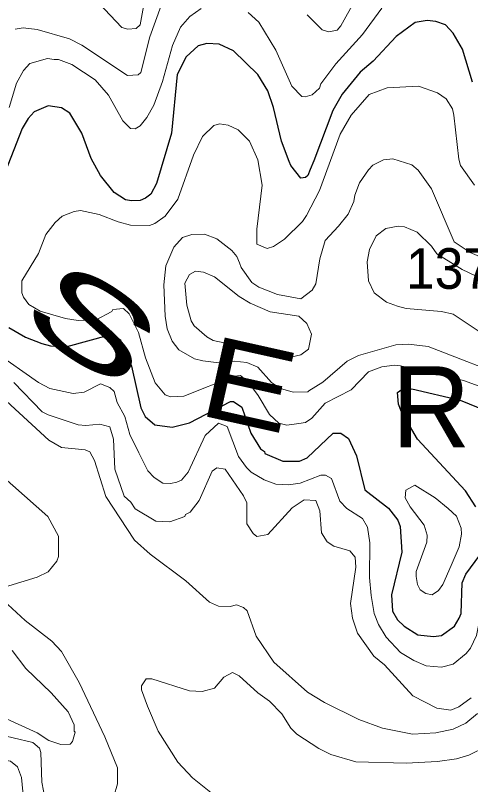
# Model space of a CAD drawing. Extents: x 423 to 448.8, y 7456.3 to 7484.
# Drawn here: x 424.031 to 424.928, y 7467.476 to 7468.993 of the extents above; entities that cross this region are included whole.
import ezdxf
from ezdxf.enums import TextEntityAlignment as Align

# ---------------------------------------------------------------- set-up
doc = ezdxf.new("R2010")
doc.units = 0
doc.header["$LTSCALE"] = 0.032
doc.layers.add('1', color=7, linetype='Continuous', lineweight=25)
doc.layers.add('2', color=7, linetype='Continuous', lineweight=13)
doc.layers.add('61', color=7, linetype='Continuous')

msp = doc.modelspace()

# ---------------------------------------------------------------- linework, layer by layer
at = {"layer": '1'}
for points in [[(424.9314, 7468.8609), (424.912, 7468.9258), (424.8935, 7468.9575), (424.878, 7468.9738), (424.8594, 7468.9807), (424.8424, 7468.9823), (424.8184, 7468.9784), (424.7813, 7468.9514), (424.7357, 7468.9026), (424.7102, 7468.881), (424.6746, 7468.8377), (424.656, 7468.8052), (424.6189, 7468.7062), (424.6119, 7468.6892), (424.6067, 7468.677), (424.6026, 7468.6729), (424.5934, 7468.6721), (424.5732, 7468.6969), (424.5701, 7468.7046), (424.5554, 7468.7449), (424.5392, 7468.8114), (424.5284, 7468.8439), (424.5083, 7468.8763), (424.4603, 7468.9227), (424.4325, 7468.9359), (424.4077, 7468.9374), (424.3907, 7468.9328), (424.3675, 7468.9111), (424.3497, 7468.8763), (424.3381, 7468.7603), (424.3087, 7468.6613), (424.2979, 7468.6404), (424.287, 7468.6327), (424.2763, 7468.6281), (424.2592, 7468.6273), (424.2476, 7468.6288), (424.2252, 7468.6435), (424.1981, 7468.6768), (424.1803, 7468.7108), (424.1618, 7468.7603), (424.1378, 7468.7998), (424.1216, 7468.8106), (424.0953, 7468.8144), (424.0674, 7468.8028), (424.0558, 7468.7897), (424.0442, 7468.7696), (424.0055, 7468.6706)], [(424.0179, 7468.3774), (424.0504, 7468.3581), (424.0829, 7468.3457), (424.0999, 7468.3411), (424.1324, 7468.3403)], [(424.1324, 7468.3403), (424.2144, 7468.362), (424.2237, 7468.362), (424.2376, 7468.3534), (424.2391, 7468.3473), (424.2592, 7468.3009), (424.2778, 7468.2189), (424.2863, 7468.2019), (424.3056, 7468.1856), (424.3397, 7468.181), (424.3737, 7468.1895), (424.4549, 7468.2313), (424.4603, 7468.2313), (424.4766, 7468.2204), (424.4944, 7468.1694), (424.5137, 7468.1384), (424.5214, 7468.133), (424.5222, 7468.1291), (424.5578, 7468.1137), (424.5903, 7468.1137), (424.6058, 7468.1206), (424.6568, 7468.1694), (424.6723, 7468.1694), (424.6869, 7468.1586), (424.7032, 7468.1245), (424.7194, 7468.0572), (424.7658, 7468.0216), (424.7844, 7467.9977), (424.789, 7467.9853), (424.7921, 7467.9343), (424.772, 7467.8507), (424.7736, 7467.8183), (424.7836, 7467.8012), (424.7968, 7467.7888), (424.8239, 7467.7718), (424.8548, 7467.768), (424.8703, 7467.7703), (424.8958, 7467.7888), (424.9051, 7467.8043), (424.9089, 7467.8136), (424.9113, 7467.8739), (424.9182, 7467.891), (424.946, 7467.9288)], [(424.9383, 7468.024), (424.9174, 7468.0557), (424.8231, 7468.157), (424.7914, 7468.2112), (424.7859, 7468.2266), (424.7836, 7468.249), (424.7929, 7468.256), (424.8122, 7468.2568), (424.9074, 7468.2344), (424.9569, 7468.2135)]]:
    msp.add_lwpolyline(points, dxfattribs=at)
at = {"layer": '2'}
for points in [[(424.1617, 7469.0527), (424.2407, 7468.9691), (424.2523, 7468.9653), (424.2685, 7468.9668), (424.2763, 7468.9738), (424.2878, 7469.0357)], [(424.6057, 7468.9939), (424.6351, 7468.9645), (424.6483, 7468.9606), (424.6645, 7468.9637), (424.6723, 7468.9722), (424.7009, 7469.0249)], [(424.0736, 7468.9652), (424.137, 7468.9467), (424.1618, 7468.9343), (424.2515, 7468.874), (424.2724, 7468.8755), (424.2778, 7468.8802), (424.2956, 7468.9506), (424.318, 7469.0125)], [(424.0187, 7468.8114), (424.0326, 7468.8593), (424.0465, 7468.8841), (424.0589, 7468.898), (424.0937, 7468.908), (424.1069, 7468.9057), (424.1154, 7468.9057), (424.1417, 7468.8956), (424.1881, 7468.8655), (424.2144, 7468.8353), (424.2422, 7468.7851), (424.2577, 7468.7696), (424.267, 7468.7688), (424.2763, 7468.775), (424.2894, 7468.7912), (424.3033, 7468.816), (424.3203, 7468.8624), (424.3404, 7468.9336), (424.3559, 7468.9692), (424.3745, 7468.9908), (424.3969, 7469.0063)], [(424.4897, 7468.9985), (424.5106, 7468.9792), (424.5438, 7468.9243), (424.5756, 7468.8531), (424.5949, 7468.833), (424.6019, 7468.8322), (424.6158, 7468.8361), (424.6297, 7468.8493), (424.6328, 7468.8578), (424.6622, 7468.8972), (424.7148, 7468.9552), (424.7527, 7469.007)], [(424.0303, 7468.9653), (424.0458, 7468.9684), (424.0736, 7468.9652)], [(424.9878, 7468.2459), (424.9136, 7468.273), (424.7898, 7468.3016), (424.7775, 7468.3032), (424.7527, 7468.3001), (424.7264, 7468.29), (424.6923, 7468.2545), (424.6413, 7468.2282), (424.615, 7468.1988), (424.6026, 7468.1903), (424.5895, 7468.188), (424.5655, 7468.1848), (424.55, 7468.1887), (424.5315, 7468.2057), (424.509, 7468.2437), (424.4905, 7468.2684), (424.4743, 7468.2831), (424.4619, 7468.2815), (424.3629, 7468.2421), (424.3365, 7468.2405), (424.3258, 7468.2444), (424.3064, 7468.2684), (424.2871, 7468.3179), (424.2731, 7468.3674), (424.2546, 7468.4045), (424.2438, 7468.4146), (424.2229, 7468.413), (424.2205, 7468.4091), (424.1888, 7468.3922), (424.1541, 7468.3914), (424.1293, 7468.3952), (424.0798, 7468.4099), (424.0574, 7468.4231), (424.0465, 7468.437), (424.0434, 7468.4455), (424.0434, 7468.4695), (424.0759, 7468.5236), (424.0906, 7468.5608), (424.1092, 7468.5847), (424.1231, 7468.5971), (424.1463, 7468.6064), (424.1587, 7468.6079), (424.1958, 7468.6002), (424.2329, 7468.5855), (424.2577, 7468.5793), (424.2948, 7468.5785), (424.3056, 7468.5824), (424.3258, 7468.5971), (424.3505, 7468.6304), (424.3814, 7468.717), (424.3992, 7468.7541), (424.4217, 7468.7758), (424.4332, 7468.7788), (424.4503, 7468.7765), (424.4696, 7468.7673), (424.492, 7468.7449), (424.5083, 7468.7077), (424.5168, 7468.6582), (424.5067, 7468.5716), (424.5067, 7468.5414), (424.5269, 7468.5329), (424.5392, 7468.5368), (424.5609, 7468.5515), (424.5965, 7468.5863), (424.6042, 7468.5979), (424.6297, 7468.6474), (424.6707, 7468.7588), (424.6923, 7468.7959), (424.7279, 7468.8369), (424.7635, 7468.85), (424.8254, 7468.8531), (424.8625, 7468.84), (424.8796, 7468.8284), (424.8919, 7468.8083), (424.895, 7468.7959), (424.9043, 7468.7093), (424.9081, 7468.6969), (424.9352, 7468.6582)], [(425.035, 7468.4788), (424.9269, 7468.5254), (424.8954, 7468.5464), (424.8509, 7468.6505), (424.8246, 7468.6876), (424.8122, 7468.6984), (424.7744, 7468.71), (424.7558, 7468.7077), (424.7349, 7468.6977), (424.7264, 7468.6884), (424.7086, 7468.6629), (424.6993, 7468.6381), (424.6978, 7468.6257), (424.6862, 7468.601), (424.6676, 7468.577), (424.6413, 7468.5491), (424.6305, 7468.5128), (424.6227, 7468.4633), (424.6158, 7468.4509), (424.5933, 7468.4339), (424.547, 7468.4424), (424.5106, 7468.4571), (424.4967, 7468.4664), (424.4758, 7468.4958), (424.4726, 7468.5048)], [(424.9523, 7468.3643), (424.8935, 7468.4037), (424.8703, 7468.4091), (424.8007, 7468.4146), (424.7837, 7468.4192), (424.762, 7468.4277), (424.738, 7468.4455), (424.7264, 7468.4695), (424.7241, 7468.5066), (424.7287, 7468.5314), (424.7418, 7468.5584), (424.7604, 7468.5723), (424.7852, 7468.577), (424.7976, 7468.5762), (424.8223, 7468.5654), (424.8509, 7468.5376), (424.8612, 7468.5228), (424.9109, 7468.492), (424.9514, 7468.4725)], [(424.4726, 7468.5048), (424.4673, 7468.5175), (424.4572, 7468.529), (424.4279, 7468.5522), (424.4031, 7468.5615), (424.3784, 7468.5608), (424.3597, 7468.5546), (424.3427, 7468.536), (424.3273, 7468.4989), (424.3234, 7468.4618), (424.3258, 7468.3999), (424.3296, 7468.3751), (424.3396, 7468.3504), (424.3528, 7468.3333), (424.3837, 7468.3156), (424.4, 7468.3117), (424.4371, 7468.3071), (424.4619, 7468.3109), (424.4866, 7468.3086), (424.5083, 7468.2993), (424.5354, 7468.2692), (424.5532, 7468.2575), (424.5779, 7468.2498), (424.6073, 7468.2506), (424.6088, 7468.2529), (424.6367, 7468.2699), (424.6846, 7468.3109), (424.7071, 7468.3225), (424.7806, 7468.3434), (424.8053, 7468.3449), (424.844, 7468.3403), (425.0172, 7468.273)], [(424.8401, 7467.7107), (424.8161, 7467.7208), (424.7898, 7467.737), (424.7612, 7467.7672), (424.7465, 7467.792), (424.738, 7467.8136), (424.7318, 7467.8492), (424.7287, 7467.8848), (424.7295, 7467.9528), (424.7249, 7467.9837), (424.7148, 7468.0008), (424.6839, 7468.0209), (424.6699, 7468.0348), (424.6537, 7468.0797), (424.6421, 7468.0866), (424.6328, 7468.0866), (424.5918, 7468.0704), (424.5686, 7468.0673), (424.5439, 7468.0688), (424.5207, 7468.0773), (424.4951, 7468.092), (424.4859, 7468.1013), (424.4704, 7468.123), (424.4479, 7468.1825), (424.4309, 7468.1887), (424.4046, 7468.1648), (424.3714, 7468.0921), (424.3582, 7468.0766), (424.349, 7468.0727), (424.3366, 7468.0696), (424.3211, 7468.0704), (424.3041, 7468.082), (424.2917, 7468.0951), (424.2739, 7468.1307), (424.2561, 7468.1663), (424.2461, 7468.2019), (424.2314, 7468.2297), (424.2252, 7468.2513), (424.2167, 7468.2591), (424.1981, 7468.2661), (424.1664, 7468.2498), (424.1448, 7468.2475), (424.0984, 7468.2575), (424.0759, 7468.2691), (423.9893, 7468.3295)], [(424.929, 7467.6473), (424.9043, 7467.6295), (424.8888, 7467.6233), (424.861, 7467.6272), (424.8138, 7467.6511), (424.7581, 7467.7123), (424.7372, 7467.7293), (424.7047, 7467.7749), (424.6947, 7467.8043), (424.6908, 7467.8337), (424.7016, 7467.9049), (424.7001, 7467.925), (424.69, 7467.9374), (424.6583, 7467.9466), (424.6452, 7467.9551), (424.6336, 7467.9729), (424.6305, 7468.0163), (424.6227, 7468.0364), (424.5995, 7468.0379), (424.5764, 7468.0217), (424.5284, 7467.9691), (424.5067, 7467.9652), (424.499, 7467.9714), (424.4866, 7467.9907), (424.4866, 7468.0317), (424.4804, 7468.0456), (424.4441, 7468.0982), (424.4279, 7468.1005), (424.4185, 7468.0944), (424.393, 7468.0364), (424.3753, 7468.0131), (424.366, 7468.0085), (424.3644, 7468.0046), (424.335, 7467.9946), (424.3072, 7467.9954), (424.267, 7468.0201), (424.2584, 7468.0333), (424.2453, 7468.0448), (424.2268, 7468.0982), (424.2237, 7468.157), (424.2167, 7468.1817), (424.1974, 7468.1872), (424.1695, 7468.1841), (424.1541, 7468.1856), (424.0953, 7468.205), (424.0836, 7468.2112), (424.0279, 7468.2692)], [(424.9414, 7467.6164), (424.9182, 7467.5978), (424.8935, 7467.5854), (424.8594, 7467.5784), (424.813, 7467.5761), (424.7543, 7467.5877), (424.7078, 7467.6048), (424.6398, 7467.638), (424.6065, 7467.6589), (424.54, 7467.7177), (424.5052, 7467.7688), (424.4874, 7467.819), (424.4804, 7467.8252), (424.4665, 7467.8306), (424.4542, 7467.8275), (424.431, 7467.8283), (424.4131, 7467.836), (424.3667, 7467.8778), (424.2964, 7467.9304), (424.2654, 7467.9582), (424.2089, 7468.0441), (424.1865, 7468.1153), (424.1772, 7468.1323), (424.168, 7468.1361), (424.1216, 7468.1408), (424.0968, 7468.1555), (424.0047, 7468.2398)], [(424.0024, 7468.0866), (424.0945, 7468.0046), (424.1154, 7467.966), (424.1154, 7467.9257), (424.1123, 7467.9165), (424.0952, 7467.8956), (424.0736, 7467.8855), (424.0094, 7467.8654)], [(423.3187, 7468.0162), (423.3365, 7467.9931), (423.3775, 7467.9714), (423.4076, 7467.9497), (423.4479, 7467.9033), (423.5113, 7467.8546), (423.5438, 7467.836), (423.5987, 7467.8174), (423.6838, 7467.7587), (423.734, 7467.7161), (423.7905, 7467.6898), (423.7952, 7467.6813), (423.7851, 7467.6388), (423.782, 7467.6172), (423.7835, 7467.6063), (423.7905, 7467.5847), (423.8083, 7467.5653), (423.8277, 7467.5537), (423.8493, 7467.546), (423.9421, 7467.5367), (424.021, 7467.5228), (424.0349, 7467.5112), (424.0426, 7467.4903), (424.0504, 7467.4083)], [(424.9762, 7467.9111), (424.9561, 7467.8523), (424.9391, 7467.7703), (424.9275, 7467.7455), (424.919, 7467.7347), (424.8935, 7467.7138), (424.8703, 7467.7076), (424.8401, 7467.7107)], [(424.0891, 7467.447), (424.0829, 7467.481), (424.0805, 7467.5398), (424.0782, 7467.5483), (424.0651, 7467.5591), (423.987, 7467.5777), (423.939, 7467.5854), (423.8934, 7467.604), (423.8717, 7467.6248), (423.847, 7467.6566), (423.8369, 7467.7115), (423.8307, 7467.7215), (423.7874, 7467.7285), (423.7619, 7467.7386), (423.7217, 7467.768), (423.6435, 7467.8376), (423.6095, 7467.8584), (423.5477, 7467.8817), (423.5213, 7467.8994)], [(424.0156, 7467.8314), (424.0496, 7467.7996), (424.1022, 7467.7594), (424.1216, 7467.7386), (424.1563, 7467.6775), (424.2066, 7467.5707), (424.2321, 7467.5096), (424.2321, 7467.4779), (424.2244, 7467.4532)], [(424.0133, 7467.6063), (424.0736, 7467.5784), (424.0968, 7467.563), (424.12, 7467.5553), (424.1385, 7467.556), (424.1432, 7467.5615), (424.1486, 7467.58), (424.1463, 7467.5815), (424.1463, 7467.5939), (424.1347, 7467.6195), (424.1014, 7467.6573), (424.0512, 7467.7053), (424.0241, 7467.7409)], [(424.4487, 7467.4346), (424.3799, 7467.4895), (424.3505, 7467.5204), (424.3118, 7467.5816), (424.2909, 7467.6311), (424.2793, 7467.6635), (424.2793, 7467.6712), (424.2886, 7467.6852), (424.2995, 7467.6852), (424.3737, 7467.6612), (424.3985, 7467.6597), (424.4232, 7467.6666), (424.4417, 7467.6883), (424.4588, 7467.6976), (424.4719, 7467.6906), (424.5083, 7467.6574), (424.5315, 7467.6411), (424.5555, 7467.6156), (424.5733, 7467.5877), (424.5856, 7467.5761), (424.6289, 7467.5475), (424.6522, 7467.5359), (424.7017, 7467.5212), (424.8007, 7467.5189), (424.8625, 7467.522), (424.8997, 7467.5274), (424.9244, 7467.5344), (424.9592, 7467.5514)]]:
    msp.add_lwpolyline(points, dxfattribs=at)
for points in [[(424.4418, 7468.3472), (424.5137, 7468.3388), (424.5547, 7468.321), (424.5733, 7468.3187), (424.5934, 7468.3233), (424.6081, 7468.3349), (424.6142, 7468.3643), (424.605, 7468.3852), (424.5895, 7468.3999), (424.533, 7468.4084), (424.4936, 7468.4254), (424.4719, 7468.4386), (424.4232, 7468.4772), (424.4016, 7468.4865), (424.3853, 7468.4888), (424.3737, 7468.4818), (424.3644, 7468.4649), (424.3683, 7468.4216), (424.3768, 7468.3906), (424.383, 7468.3805), (424.4077, 7468.3589), (424.4201, 7468.3519)], [(424.8416, 7467.9543), (424.8424, 7467.9683), (424.8362, 7467.9876), (424.8084, 7468.024), (424.7991, 7468.0418), (424.7999, 7468.0565), (424.8177, 7468.0665), (424.8579, 7468.0418), (424.8834, 7468.0209), (424.8997, 7468.0054), (424.9089, 7467.9822), (424.9097, 7467.9699), (424.9051, 7467.9451), (424.8896, 7467.908), (424.8733, 7467.8708), (424.8648, 7467.8592), (424.8517, 7467.8507), (424.8393, 7467.853), (424.8285, 7467.86), (424.8231, 7467.8708), (424.8208, 7467.8863), (424.8208, 7467.8963)]]:
    msp.add_lwpolyline(points, close=True, dxfattribs=at)

# ---------------------------------------------------------------- texts
at = {"layer": '61', "width": 0.95}
msp.add_text('1373', height=0.08, dxfattribs=at).set_placement((424.9135, 7468.4537), align=Align.CENTER)
at = {"layer": '61'}
for s, rotation, width, p in [('S', 326.268, 1.8, (424.1386, 7468.3196)), ('E', 347.403, 1.25, (424.474, 7468.1869))]:
    msp.add_text(s, height=0.16, rotation=rotation, dxfattribs=dict(at, width=width)).set_placement(p, align=Align.CENTER)
msp.add_text('R', height=0.16, dxfattribs=at).set_placement((424.8499, 7468.1409), align=Align.CENTER)

doc.saveas('drawing.dxf')
